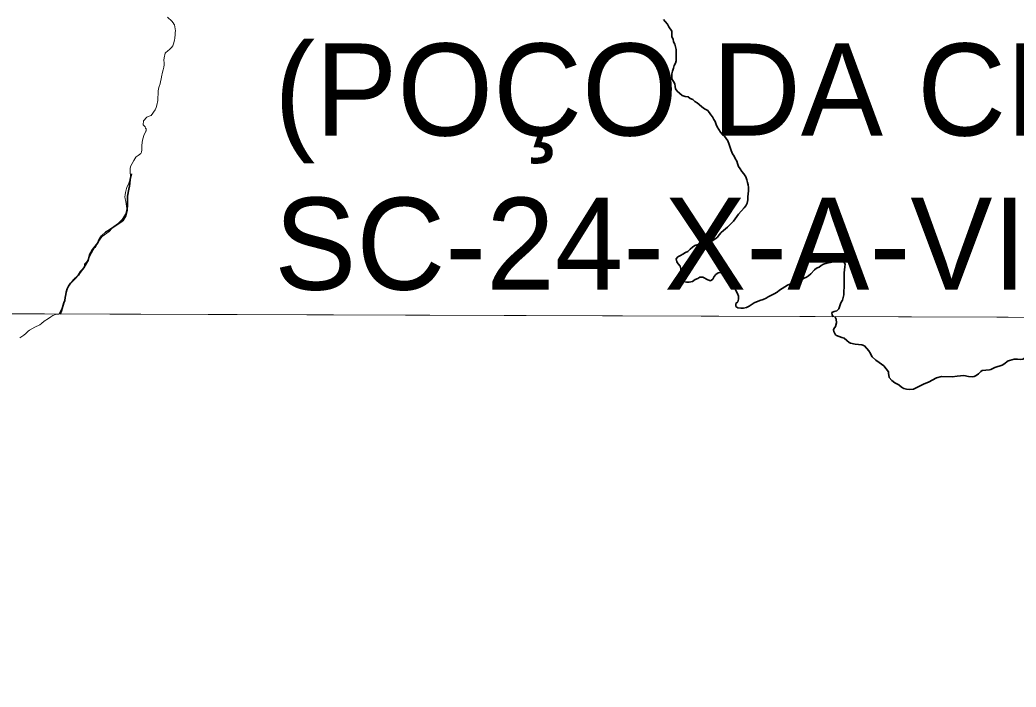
# Model space of a CAD drawing. Extents: x -1643653 to 4543381, y 1624270 to 13878484.
# Drawn here: x 588656 to 594066, y 8918990 to 8922613 of the extents above; entities that cross this region are included whole.
import ezdxf

# ---------------------------------------------------------------- set-up
doc = ezdxf.new("R2010")
doc.units = 0
doc.header["$LTSCALE"] = 160
doc.linetypes.add('LONG_DASH_SHORT_DASH', pattern=[9.9, 6, -1.2, 1.5, -1.2])
doc.layers.add('6', color=7, linetype='Continuous', lineweight=13)
doc.layers.add('60', color=7, linetype='Continuous', lineweight=13)

msp = doc.modelspace()

# ---------------------------------------------------------------- linework, layer by layer
at = {"layer": '6'}
msp.add_lwpolyline([(585656.3, 8924738.8), (596655.5, 8924715.8), (596639.8, 8920989.8), (585645.8, 8921027.3)], close=True, dxfattribs=at)
for points in [[(589460.2, 8922445.9), (589466.4, 8922450.1), (589476.2, 8922460.4), (589478.9, 8922461), (589479.3, 8922463.1), (589485.5, 8922471.9), (589489.5, 8922483.1), (589494.3, 8922502.3), (589496.3, 8922513.2), (589498.7, 8922533.1), (589498.8, 8922543.7), (589499.9, 8922553.6), (589498.6, 8922564.5), (589495.3, 8922585.8), (589493.7, 8922587.8), (589487.6, 8922597.4), (589480, 8922606.1), (589458, 8922627)], [(589006.9, 8921286.1), (589017.7, 8921298.2), (589025.9, 8921311.4), (589032.3, 8921323.1), (589038.7, 8921335.9), (589044.8, 8921346.8), (589061.1, 8921374.5), (589062.1, 8921375.7), (589065.5, 8921376.8), (589066.3, 8921377.4), (589067.9, 8921382.3), (589080.2, 8921406.4), (589088.1, 8921416.9), (589095.6, 8921428.2), (589103, 8921436.9), (589114.8, 8921446.2), (589127.9, 8921454.3), (589138.6, 8921462.4), (589156.6, 8921481.7), (589166.2, 8921490.8), (589178.1, 8921500.6), (589191.4, 8921510), (589200.1, 8921518.9), (589210.1, 8921529.4), (589229.5, 8921558.3), (589234.5, 8921575.8), (589235.7, 8921589), (589233, 8921614.5), (589230.5, 8921626.8), (589227.1, 8921641), (589225.9, 8921651.4), (589226.5, 8921662.7), (589229.7, 8921674.9), (589234.2, 8921697.9), (589238.6, 8921709.2), (589245.8, 8921721.4), (589253.2, 8921743.4), (589255.8, 8921757.4), (589255.8, 8921769.2), (589254.4, 8921783), (589254.5, 8921808.2), (589258.8, 8921821.3), (589264.6, 8921833.6), (589274, 8921849.4), (589285.7, 8921867.3), (589287, 8921868.7), (589298.2, 8921877), (589311.8, 8921888.1), (589315.3, 8921895.6), (589317.8, 8921908.2), (589317.8, 8921921), (589318.4, 8921933.5), (589321, 8921959.8), (589324.1, 8921972.4), (589328.4, 8921984.8), (589339.9, 8922008.6), (589340.7, 8922010.8), (589340.6, 8922020.6), (589340.4, 8922021.9), (589337.5, 8922025.1), (589335.1, 8922031.9), (589330.5, 8922037.5), (589325.3, 8922042.9), (589326.5, 8922064), (589345, 8922085.2), (589367.2, 8922093.1), (589369, 8922094.1), (589390.3, 8922123.7), (589395, 8922136.7), (589398.9, 8922149.8), (589403.8, 8922174.9), (589403.9, 8922188.4), (589406.4, 8922213.6), (589406.4, 8922226.6), (589408.3, 8922239.4), (589411.4, 8922251.8), (589416.5, 8922265), (589419.7, 8922277.8), (589423.4, 8922290.4), (589424.8, 8922303.8), (589429.7, 8922328.4), (589434.3, 8922342), (589437.6, 8922355.6), (589439.4, 8922368.3), (589439.3, 8922380.6), (589438, 8922393.7), (589438.1, 8922406.5), (589445.3, 8922432.1), (589460.2, 8922445.9)], [(588894.1, 8921078.3), (588899.6, 8921098.8), (588904.2, 8921126.1), (588914.3, 8921152.8), (588920.1, 8921165.7), (588925.5, 8921176.6), (588933.3, 8921185.3), (588950, 8921200.7), (588958.1, 8921209.6), (588965.2, 8921218.7), (588971.4, 8921228.1), (588977.2, 8921237.7), (588983.2, 8921246), (588992.1, 8921255.2), (589001.3, 8921265.6), (589006.1, 8921273.9), (589006.9, 8921286.1)], [(574684.9, 8921064.7), (596639.8, 8920989.8), (607636.3, 8920937.2), (626625.7, 8920820.5)], [(588866, 8921014.8), (588889.6, 8921061.5), (588894.1, 8921078.3)], [(588655.6, 8920885.9), (588677.4, 8920901.9), (588686.9, 8920909.9), (588701.1, 8920923.5), (588708.3, 8920929.1), (588735.8, 8920945.1), (588763.3, 8920958.1), (588772.3, 8920964.5), (588787.3, 8920977.1), (588811.4, 8920991.1), (588822.9, 8921000.3), (588834.6, 8921008.1), (588849.2, 8921013.6), (588866, 8921014.8)]]:
    msp.add_lwpolyline(points, dxfattribs=at)
at = {"layer": '6', "linetype": 'LONG_DASH_SHORT_DASH', "lineweight": 35}
for points in [[(592179.5, 8922576.1), (592172.9, 8922589.1), (592160.3, 8922603.6), (592151.7, 8922615.6)], [(592253.2, 8922202.8), (592237.1, 8922214.8), (592224.5, 8922226.3), (592215.4, 8922237.8), (592214.8, 8922251.9), (592213.3, 8922266.4), (592204.7, 8922278.9), (592196.1, 8922292.5), (592195.5, 8922307), (592197, 8922320.6), (592200.5, 8922334.7), (592205.9, 8922350.8), (592209.9, 8922365.3), (592215.4, 8922378.4), (592219.3, 8922391.5), (592220.3, 8922405.6), (592220.1, 8922452.2), (592215.5, 8922466.8), (592212, 8922481.8), (592205.9, 8922494.4), (592203.8, 8922508.9), (592196.8, 8922520.9), (592195.7, 8922536), (592195.6, 8922551.6), (592179.5, 8922576.1)], [(592243.9, 8921333.6), (592256.4, 8921341.1), (592270.4, 8921349.2), (592284, 8921355.8), (592296.5, 8921368.4), (592308.5, 8921379.5), (592322, 8921388.6), (592338.6, 8921394.2), (592352.2, 8921397.8), (592399.8, 8921408.1), (592415.4, 8921413.7), (592430, 8921422.3), (592443.5, 8921433.4), (592454, 8921445.5), (592464.5, 8921459.1), (592476.5, 8921470.2), (592487.5, 8921478.3), (592499.5, 8921488.4), (592531.6, 8921520.6), (592558.1, 8921558.9), (592589.6, 8921591.7), (592598.1, 8921603.3), (592605.1, 8921618.4), (592609, 8921636.5), (592610, 8921653.1), (592612.4, 8921684.7), (592612.3, 8921702.8), (592611.7, 8921717.8), (592607.2, 8921730.9), (592603.1, 8921743.9), (592599, 8921761), (592587.9, 8921777), (592576.8, 8921790.5), (592568.2, 8921803.5), (592557.6, 8921817.5), (592552.5, 8921832.6), (592548.5, 8921846.1), (592540.9, 8921860.6), (592534.8, 8921873.7), (592525.7, 8921886.2), (592518.6, 8921903.2), (592512.5, 8921920.8), (592507.9, 8921936.3), (592500.3, 8921955.4), (592491.7, 8921968.9), (592481.6, 8921980.9), (592471, 8921990.9), (592461.5, 8922003.4), (592443.3, 8922031.9), (592437.2, 8922044.5), (592431.1, 8922060.5), (592424, 8922072.5), (592417.9, 8922086.6), (592407.8, 8922097.1), (592391.2, 8922120.1), (592374.6, 8922130.6), (592358.9, 8922141), (592345.3, 8922154), (592334.7, 8922163), (592321.2, 8922170.5), (592309.6, 8922181), (592296, 8922186.4), (592284.4, 8922194.4), (592268.8, 8922197.4), (592253.2, 8922202.8)], [(589262.4, 8921776.3), (589254.8, 8921747.1), (589251.8, 8921726), (589251.4, 8921710.4), (589247.4, 8921693.8), (589239.5, 8921655.1), (589239.6, 8921610.4), (589237.7, 8921580.3), (589235.3, 8921563.7), (589231.3, 8921549.6), (589215.3, 8921521.4), (589132.6, 8921468.3), (589120.5, 8921461.2), (589098, 8921441), (589090.5, 8921429.4), (589084, 8921417.3), (589078.5, 8921402.8), (589050.5, 8921365.4), (589040.5, 8921350.3), (589033.5, 8921337.8), (589029, 8921322.2), (589025.5, 8921307.1), (589017.5, 8921291.5), (589010.5, 8921279.4), (589002, 8921266.3), (588982.5, 8921240.6), (588974, 8921227.5), (588964.5, 8921217.4), (588950.5, 8921205.3), (588938.9, 8921193.2), (588929.9, 8921182.6), (588918.9, 8921166.4), (588912.4, 8921152.3), (588906, 8921134.7), (588905.5, 8921121.2), (588902, 8921105.6), (588899.1, 8921090), (588894.1, 8921076.4), (588881.2, 8921032.6), (588876.7, 8921019.1), (588873.6, 8921014.8)], [(592506, 8921239.8), (592476.8, 8921242.7), (592462.3, 8921242.1), (592448.7, 8921239.1), (592434.7, 8921230.9), (592426.2, 8921220.4), (592419.7, 8921204.3), (592407.2, 8921196.2), (592391.1, 8921201.6), (592364.4, 8921215.6), (592348.8, 8921216), (592336.8, 8921208.9), (592322.2, 8921203.8), (592308.2, 8921192.7), (592290.1, 8921189.6), (592276.1, 8921189.6), (592260.5, 8921193), (592248.4, 8921202.5), (592247.3, 8921216.1), (592246.7, 8921233.1), (592246.7, 8921247.2), (592246.1, 8921260.7), (592242.1, 8921276.3), (592231.5, 8921287.8), (592222.9, 8921299.3), (592219.3, 8921315.4), (592228.8, 8921326.9), (592243.9, 8921333.6)], [(593074.3, 8921000.4), (593067.1, 8921009.3), (593064.5, 8921023.9), (593077.6, 8921029.5), (593092.1, 8921033), (593104.1, 8921044.7), (593108.1, 8921061.2), (593114.6, 8921076.3), (593123, 8921091.4), (593127, 8921105), (593130, 8921120.6), (593130.9, 8921135.7), (593131.8, 8921165.8), (593131.5, 8921240.1), (593135.9, 8921272.3), (593136.9, 8921285.8), (593131.3, 8921299.9), (593117.7, 8921303.8), (593102.1, 8921303.8), (593089.1, 8921299.2), (593074.5, 8921298.6), (593057.5, 8921295), (593038.4, 8921292.9), (593020.8, 8921285.8), (593007.8, 8921279.7), (592997.3, 8921271.1), (592982.7, 8921265.1), (592971.7, 8921255.5), (592951.2, 8921233.8), (592939.2, 8921223.7), (592928.1, 8921215.6), (592915.1, 8921210), (592900.1, 8921201.4), (592881.5, 8921197.8), (592854.4, 8921188.7), (592837.8, 8921178.5), (592824.8, 8921172.9), (592809.8, 8921163.3), (592795.2, 8921155.2), (592781.7, 8921146.1), (592767.7, 8921135), (592751.6, 8921125.4), (592719.5, 8921109.2), (592708, 8921101.1), (592692, 8921094), (592673.4, 8921089.9), (592644.3, 8921077.2), (592615.7, 8921059), (592602.2, 8921051.9), (592586.1, 8921047.8), (592571.5, 8921047.3), (592554.9, 8921049.2), (592543.9, 8921057.2), (592544.3, 8921072.8), (592554.8, 8921082.3), (592557.8, 8921096.9), (592557.7, 8921112), (592553.6, 8921128), (592543.5, 8921143.6), (592537.5, 8921158.1), (592533.9, 8921172.6), (592530.3, 8921189.2), (592525.7, 8921217.3), (592518.1, 8921231.3), (592506, 8921239.8)], [(593082.3, 8921002.1), (593088.7, 8920987.9), (593089.8, 8920968), (593084.4, 8920948.3), (593076.2, 8920935.2), (593075, 8920930.6), (593075.9, 8920921.5), (593084.8, 8920903), (593091.1, 8920899.2), (593119.5, 8920888.7)], [(593119.5, 8920888.7), (593131.8, 8920884.2), (593147.7, 8920872.4), (593160.1, 8920860.8), (593166.7, 8920857.9), (593192.6, 8920851.8), (593227.7, 8920849.4), (593243.1, 8920843.9), (593266.9, 8920816.1), (593275.7, 8920802), (593280.1, 8920789), (593284.9, 8920782.6), (593304.2, 8920765.5), (593322.5, 8920752.4)], [(594030.9, 8920764), (594054.9, 8920770.3), (594073.9, 8920770.6), (594092, 8920768.1), (594103, 8920771.6), (594111.8, 8920776.3), (594138.2, 8920802.2), (594156.9, 8920817.3), (594159.3, 8920821.2), (594159, 8920825), (594150, 8920833.8), (594150.8, 8920840.9), (594161, 8920850.4), (594174.3, 8920856.6), (594180.7, 8920861.6), (594187.3, 8920871.1), (594189.3, 8920877.9), (594182.3, 8920894.6), (594176.2, 8920899.4)], [(593845.9, 8920680.4), (593849, 8920681.9), (593862.8, 8920691.4), (593874.2, 8920704.1), (593881.4, 8920709.6), (593921.2, 8920712.4), (593929.8, 8920715), (593950, 8920724.9), (593989.6, 8920737.7), (593999.3, 8920743.2), (594022.2, 8920761.7), (594030.9, 8920764)], [(593322.5, 8920752.4), (593347.4, 8920734.5), (593372.7, 8920702.2), (593373.5, 8920692.7)], [(593373.5, 8920692.7), (593374.2, 8920684.6), (593377, 8920671.6), (593390.5, 8920655.4), (593406.8, 8920642.9), (593428.8, 8920631.4), (593444, 8920618.6), (593456, 8920611.2), (593471.5, 8920608.3)], [(593591.1, 8920645.9), (593634.1, 8920668.6), (593661.5, 8920676.8), (593719.8, 8920675.5), (593745.2, 8920679.2), (593781.7, 8920682), (593808.2, 8920676), (593827.3, 8920675.2), (593837.8, 8920676.5), (593845.9, 8920680.4)], [(593471.5, 8920608.3), (593486.6, 8920605.5), (593509.7, 8920608.3), (593567, 8920636.9), (593591.1, 8920645.9)]]:
    msp.add_lwpolyline(points, dxfattribs=at)
at = {"layer": '60', "lineweight": 25}
msp.add_spline([(814781, 9009175.5), (814787.2, 9009173.4), (814796.9, 9009173.4), (814799.4, 9009172.4), (814805.1, 9009174.5), (814805.6, 9009176.5), (814811.7, 9009179.5), (814811.7, 9009179.5), (814801.5, 9009181), (814790.7, 9009181.5), (814784.1, 9009183.1), (814777.4, 9009185.1), (814778.4, 9009175.5)], degree=3, dxfattribs=at)

# ---------------------------------------------------------------- texts
at = {"layer": '6'}
for s, p in [('(POÇO DA CRUZ)', (590036.9, 8921984.9)), ('SC-24-X-A-VI', (590036.9, 8921147.9))]:
    msp.add_text(s, height=500, dxfattribs=at).set_placement(p)

doc.saveas('drawing.dxf')
